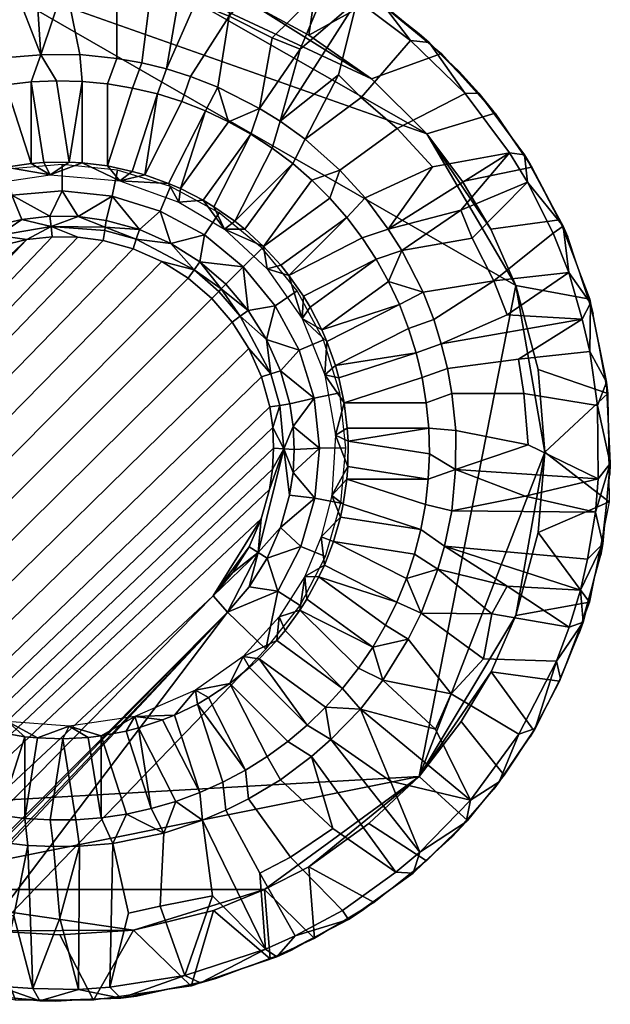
# Model space of a CAD drawing. Header units: millimetres. Extents: x -292 to 292, y -265 to 337.
# Tile 313 of 315: x 239 to 266, y 215 to 260. Entities that reach past the tile are written whole.
import ezdxf

# ---------------------------------------------------------------- set-up
doc = ezdxf.new("R2010")
doc.units = ezdxf.units.MM
doc.header["$MEASUREMENT"] = 0
doc.layers.add('nozky', color=7, linetype='Continuous', true_color=0x282828)
doc.layers.add('podnoz', color=7, linetype='Continuous', true_color=0x000000)

msp = doc.modelspace()

# ---------------------------------------------------------------- meshes
at = {"layer": 'nozky'}
mesh = msp.add_polyface(dxfattribs=at)
corners = [(256.884, 225.609, -52.1), (262.6, 240.337, -52.099), (261.284, 232.919, -52.097), (262.301, 236.688, -52.075), (261.282, 247.91, -52.1), (260.156, 230.362, -52.094), (258.798, 228.101, -52.099), (258.851, 252.639, -52.1), (260.152, 250.478, -52.093), (257.241, 254.796, -52.1), (236.631, 262.088, -52.1), (262.301, 244.097, -52.083), (231.248, 220.475, -52.1), (226.019, 223.853, -52.1), (251.869, 221.501, -52.091), (249.868, 220.475, -52.1), (243.904, 218.62, -52.098), (247.538, 219.513, -52.087), (254.596, 223.465, -52.099), (233.698, 219.453, -52.079), (237.343, 218.592, -52.093), (240.558, 218.416, -52.1), (229.254, 221.492, -52.088), (244.491, 262.087, -52.1), (254.727, 257.296, -52.1), (251.869, 259.286, -52.1), (249.537, 260.54, -52.095), (246.945, 261.469, -52.1), (240.527, 262.495, -52.083), (231.595, 260.538, -52.097), (234.06, 261.453, -52.093), (226.42, 257.321, -52.1), (229.248, 259.286, -52.1), (219.171, 245.809, -52.099), (218.601, 238.722, -52.093), (218.545, 241.438, -52.099), (219.191, 234.968, -52.1), (223.135, 226.908, -52.082), (220.436, 231.453, -52.097), (221.688, 229.106, -52.1), (220.439, 249.384, -52.098), (221.688, 251.727, -52.1), (222.814, 253.439, -52.098), (224.186, 255.123, -52.1), (226.019, 223.853, -52.1), (226.145, 219.948, -50.099), (223.685, 221.953, -50.099), (230.991, 217.319, -50.1), (231.248, 220.475, -52.1), (233.698, 219.453, -52.079), (234.06, 216.246, -50.097), (237.343, 218.592, -52.093), (242.087, 215.445, -50.098), (238.551, 215.443, -50.095), (240.558, 218.416, -52.1), (249.868, 220.475, -52.1), (251.869, 221.501, -52.091), (252.133, 218.247, -50.099), (254.85, 219.872, -50.1), (254.596, 223.465, -52.099), (250.125, 217.319, -50.1), (246.523, 216.076, -50.094), (247.538, 219.513, -52.087), (260.755, 225.665, -50.099), (259.089, 223.604, -50.099), (256.884, 225.609, -52.1), (262.096, 227.701, -50.099), (258.798, 228.101, -52.099), (260.156, 230.362, -52.094), (263.269, 229.942, -50.099), (264.631, 233.517, -50.098), (261.284, 232.919, -52.097), (265.516, 238.09, -50.094), (262.301, 236.688, -52.075), (262.6, 240.337, -52.099), (265.468, 243.009, -50.096), (264.637, 247.297, -50.098), (262.301, 244.097, -52.083), (260.152, 250.478, -52.093), (263.269, 250.891, -50.099), (261.282, 247.91, -52.1), (257.241, 254.796, -52.1), (260.346, 255.741, -50.098), (258.851, 252.639, -52.1), (257.224, 221.768, -50.099), (257.907, 258.453, -50.098), (254.879, 260.946, -50.099), (254.727, 257.296, -52.1), (252.343, 262.464, -50.1), (251.869, 259.286, -52.1), (249.296, 263.877, -50.097), (249.537, 260.54, -52.095), (246.633, 264.667, -50.1), (246.945, 261.469, -52.1), (244.491, 262.087, -52.1), (234.06, 261.453, -52.093), (232.297, 264.023, -50.099), (234.484, 264.667, -50.1), (231.595, 260.538, -52.097), (225.984, 260.767, -50.099), (229.048, 262.649, -50.097), (229.248, 259.286, -52.1), (221.336, 256.418, -50.099), (224.186, 255.123, -52.1), (222.814, 253.439, -52.098), (219.865, 254.463, -50.099), (221.688, 251.727, -52.1), (215.794, 243.921, -50.099), (219.171, 245.809, -52.099), (218.545, 241.438, -52.099), (217.02, 248.839, -50.1), (218.33, 251.933, -50.097), (220.439, 249.384, -52.098), (215.841, 236.59, -50.099), (215.526, 239.863, -50.098), (218.601, 238.722, -52.093), (216.754, 232.659, -50.098), (219.191, 234.968, -52.1), (220.436, 231.453, -52.097), (223.135, 226.908, -52.082), (219.825, 226.397, -50.098), (221.688, 229.106, -52.1), (218.263, 229.049, -50.098), (226.019, 223.853, -52.1), (221.866, 223.8, -50.099), (223.082, 258.319, -50.098), (226.42, 257.321, -52.1), (228.983, 218.247, -50.099), (243.904, 218.62, -52.098), (262.015, 253.287, -50.098), (240.527, 262.495, -52.083), (236.631, 262.088, -52.1), (238.287, 265.376, -50.094), (216.297, 246.528, -50.099), (223.685, 221.953, -50.099), (229.254, 221.492, -52.088), (243.199, 265.321, -50.096)]
mesh.append_faces([[corners[k] for k in face] for face in [(0, 1, 2, 2), (1, 3, 2, 2), (1, 0, 4, 4), (2, 5, 0, 0), (5, 6, 0, 0), (7, 8, 9, 9), (4, 9, 8, 8), (0, 13, 10, 4), (4, 11, 1, 1), (12, 13, 0, 0), (9, 4, 10, 10), (14, 15, 0, 0), (16, 15, 17, 17), (12, 15, 16, 16), (14, 0, 18, 18), (19, 12, 20, 20), (16, 21, 20, 20), (20, 12, 16, 16), (0, 15, 12, 12), (12, 22, 13, 13), (23, 24, 9, 9), (25, 24, 26, 26), (26, 24, 23, 23), (26, 23, 27, 27), (9, 10, 23, 23), (23, 10, 28, 28), (29, 30, 10, 10), (10, 31, 29, 29), (31, 32, 29, 29), (10, 33, 31, 31), (34, 35, 36, 36), (13, 36, 10, 10), (13, 37, 38, 38), (38, 37, 39, 39), (38, 36, 13, 13), (40, 41, 42, 42), (43, 40, 42, 42), (33, 40, 31, 31), (35, 33, 10, 10), (10, 36, 35, 35), (43, 31, 40, 40), (44, 135, 45, 46), (49, 50, 47, 48), (50, 49, 51, 51), (53, 51, 54, 52), (55, 56, 57, 57), (59, 84, 58, 56), (58, 57, 56, 56), (60, 61, 62, 62), (65, 67, 63, 64), (67, 68, 66, 63), (68, 69, 66, 66), (69, 68, 71, 70), (72, 73, 74, 74), (70, 71, 73, 73), (75, 72, 74, 74), (77, 80, 76, 75), (79, 76, 80, 78), (82, 129, 83, 81), (65, 64, 84, 59), (81, 87, 85, 82), (87, 89, 86, 85), (88, 86, 89, 89), (88, 89, 91, 90), (92, 93, 94, 94), (95, 96, 97, 97), (98, 100, 96, 95), (101, 126, 99, 100), (104, 105, 102, 103), (105, 104, 106, 106), (107, 108, 109, 109), (110, 111, 112, 112), (113, 114, 115, 115), (118, 122, 116, 117), (113, 115, 117, 116), (119, 120, 121, 121), (121, 120, 122, 118), (123, 134, 124, 119), (125, 99, 126, 103), (48, 47, 127, 127), (128, 62, 61, 61), (129, 79, 78, 83), (90, 91, 93, 92), (131, 97, 132, 130), (98, 101, 100, 100), (107, 133, 108, 108), (45, 135, 127, 127), (50, 51, 53, 53), (52, 54, 128, 128), (128, 61, 52, 52), (55, 57, 60, 60), (60, 62, 55, 55), (70, 73, 72, 72), (75, 74, 77, 77), (92, 94, 136, 136), (130, 136, 94, 94), (136, 130, 132, 132), (111, 105, 106, 112), (110, 112, 108, 133), (107, 109, 114, 114), (119, 124, 120, 120), (114, 109, 115, 115), (125, 103, 102, 102), (48, 127, 135, 135), (97, 131, 95, 95)]])
at = {"layer": 'podnoz'}
mesh = msp.add_polyface(dxfattribs=at)
corners = [(236.322, 265.088, -46.604), (239.97, 265.431, -46.6), (239.462, 265.415, -50.1), (235.804, 264.995, -50.1), (232.758, 264.191, -46.6), (232.259, 264.022, -50.1), (229.386, 262.818, -46.602), (228.882, 262.561, -50.1), (239.97, 265.431, -46.6), (236.322, 265.088, -46.604), (237.749, 264.76, -46.1), (232.758, 264.191, -46.6), (234.217, 264.081, -46.1), (229.386, 262.818, -46.602), (231.009, 262.986, -46.099), (235.613, 264.394, -46.099), (236.218, 257.891, -46.1), (237.812, 258.235, -46.102), (237.749, 264.76, -46.1), (234.217, 264.081, -46.1), (232.526, 263.568, -46.1), (234.39, 260.751, -46.1), (231.009, 262.986, -46.099), (231.094, 259.67, -46.1), (233.142, 260.047, -46.1), (228.363, 261.671, -46.1), (238.475, 261.564, -46.1), (239.273, 264.884, -46.099), (229.494, 258.208, -46.1), (227.105, 260.895, -46.099), (240.811, 261.697, -46.1), (239.693, 258.396, -46.1), (235.161, 257.588, -46.1), (233.163, 256.838, -46.1), (227.9, 257.484, -46.1), (230.124, 255.098, -46.1), (231.978, 256.24, -46.1), (237.812, 258.235, -46.102), (238.103, 257.03, -45.121), (239.255, 257.16, -45.121), (239.693, 258.396, -46.1), (236.963, 256.821, -45.121), (236.218, 257.891, -46.1), (235.84, 256.534, -45.121), (235.161, 257.588, -46.1), (232.626, 255.219, -45.121), (233.666, 255.731, -45.121), (233.163, 256.838, -46.1), (231.978, 256.24, -46.1), (234.739, 256.17, -45.121), (239.834, 253.499, -27.589), (240.988, 253.516, -27.587), (240.413, 257.21, -45.121), (239.255, 257.16, -45.121), (239.256, 253.454, -27.589), (239.273, 264.884, -46.099), (232.526, 263.568, -46.1), (235.613, 264.394, -46.099), (228.363, 261.671, -46.1), (228.808, 254.084, -46.102), (240.413, 257.21, -45.121), (231.623, 254.636, -45.121)]
mesh.append_faces([[corners[k] for k in face] for face in [(0, 1, 2, 3), (4, 0, 3, 5), (6, 4, 5, 7), (8, 9, 10, 10), (9, 11, 12, 12), (11, 13, 14, 14), (15, 16, 17, 18), (19, 16, 15, 15), (19, 20, 21, 21), (22, 23, 24, 20), (22, 25, 23, 23), (26, 27, 18, 18), (28, 23, 25, 29), (30, 27, 31, 31), (27, 26, 31, 31), (24, 32, 21, 21), (24, 23, 33, 33), (34, 35, 28, 28), (36, 33, 23, 28), (33, 32, 24, 24), (37, 38, 39, 40), (41, 38, 37, 42), (43, 41, 42, 44), (45, 46, 47, 48), (44, 47, 49, 49), (50, 51, 52, 53), (54, 50, 53, 53), (8, 10, 55, 55), (11, 56, 12, 12), (9, 12, 57, 57), (9, 57, 10, 10), (13, 58, 14, 14), (11, 14, 56, 56), (18, 17, 26, 26), (19, 21, 16, 16), (20, 24, 21, 21), (26, 17, 31, 31), (21, 32, 16, 16), (28, 35, 36, 36), (34, 59, 35, 35), (40, 39, 60, 60), (47, 46, 49, 49), (48, 61, 45, 45), (44, 49, 43, 43)]])
mesh = msp.add_polyface(dxfattribs=at)
corners = [(252.279, 262.528, -50.1), (249.557, 263.749, -50.1), (249.89, 263.618, -46.601), (252.611, 262.348, -46.597), (247.258, 264.524, -46.597), (246.764, 264.657, -50.1), (243.661, 265.256, -46.603), (243.141, 265.318, -50.1), (239.97, 265.431, -46.6), (239.462, 265.415, -50.1), (249.89, 263.618, -46.601), (247.258, 264.524, -46.597), (248.65, 263.541, -46.1), (243.661, 265.256, -46.603), (245.051, 264.506, -46.1), (239.97, 265.431, -46.6), (242.605, 264.853, -46.099), (252.611, 262.348, -46.597), (250.431, 262.829, -46.098), (250.431, 262.829, -46.098), (248.26, 260.144, -46.1), (250.208, 259.158, -46.1), (252.753, 261.675, -46.1), (248.65, 263.541, -46.1), (243.146, 261.5, -46.1), (244.704, 261.258, -46.1), (245.051, 264.506, -46.1), (242.605, 264.853, -46.099), (246.52, 264.158, -46.099), (240.811, 261.697, -46.1), (239.273, 264.884, -46.099), (246.727, 260.751, -46.1), (249.641, 255.956, -46.1), (251.483, 258.643, -46.1), (247.748, 256.928, -46.1), (245.403, 257.752, -46.1), (244.282, 258.027, -46.1), (246.503, 257.406, -46.1), (241.465, 258.41, -46.101), (243.146, 258.229, -46.1), (249.641, 255.956, -46.1), (247.748, 256.928, -46.1), (248.234, 255.353, -45.121), (246.105, 256.268, -45.121), (247.185, 255.847, -45.121), (246.503, 257.406, -46.1), (245.403, 257.752, -46.1), (244.998, 256.613, -45.121), (243.146, 258.229, -46.1), (242.726, 257.07, -45.121), (243.87, 256.88, -45.121), (244.282, 258.027, -46.1), (241.465, 258.41, -46.101), (241.572, 257.18, -45.121), (240.413, 257.21, -45.121), (239.693, 258.396, -46.1), (241.575, 253.483, -27.59), (242.729, 253.343, -27.59), (242.726, 257.07, -45.121), (241.572, 257.18, -45.121), (240.413, 257.21, -45.121), (240.988, 253.516, -27.587), (252.753, 261.675, -46.1), (246.52, 264.158, -46.099), (239.273, 264.884, -46.099), (250.574, 255.374, -46.1), (253.217, 257.484, -46.1), (251.71, 254.56, -46.1), (239.693, 258.396, -46.1), (249.246, 254.788, -45.121)]
mesh.append_faces([[corners[k] for k in face] for face in [(0, 1, 2, 3), (4, 2, 1, 5), (6, 4, 5, 7), (8, 6, 7, 9), (10, 11, 12, 12), (11, 13, 14, 14), (13, 15, 16, 16), (17, 10, 18, 18), (19, 20, 21, 22), (19, 23, 20, 20), (24, 25, 26, 27), (25, 28, 26, 26), (29, 24, 27, 30), (23, 28, 31, 31), (32, 33, 21, 21), (34, 32, 21, 20), (35, 31, 28, 28), (36, 35, 28, 25), (31, 35, 37, 20), (38, 39, 24, 29), (39, 36, 25, 24), (40, 41, 42, 42), (43, 44, 41, 45), (46, 47, 43, 45), (48, 49, 50, 51), (52, 53, 49, 48), (51, 50, 47, 46), (54, 53, 52, 55), (56, 57, 58, 59), (59, 60, 61, 61), (17, 18, 62, 62), (11, 63, 12, 12), (10, 12, 18, 18), (11, 14, 63, 63), (13, 16, 14, 14), (15, 64, 16, 16), (22, 21, 33, 33), (23, 31, 20, 20), (33, 32, 65, 65), (66, 65, 67, 67), (20, 37, 34, 34), (29, 68, 38, 38), (40, 42, 69, 69), (41, 44, 42, 42)]])
mesh = msp.add_polyface(dxfattribs=at)
corners = [(263.638, 250.115, -50.1), (263.424, 250.604, -46.601), (264.666, 247.116, -46.597), (264.799, 246.622, -50.1), (260.275, 255.799, -50.1), (259.598, 256.653, -46.595), (261.673, 253.842, -46.599), (261.954, 253.391, -50.1), (258.7, 257.638, -50.1), (257.348, 258.951, -46.594), (256.893, 259.352, -50.1), (255.247, 260.666, -46.602), (254.928, 260.89, -50.1), (252.611, 262.348, -46.597), (252.279, 262.528, -50.1), (263.424, 250.604, -46.601), (261.673, 253.842, -46.599), (261.817, 252.611, -46.1), (258.983, 256.636, -46.1), (260.987, 253.939, -46.099), (259.598, 256.653, -46.595), (264.666, 247.116, -46.597), (263.683, 248.508, -46.1), (257.348, 258.951, -46.594), (255.247, 260.666, -46.602), (256.491, 259.037, -46.099), (252.611, 262.348, -46.597), (254.066, 260.86, -46.099), (263.683, 248.508, -46.1), (262.976, 250.293, -46.099), (260.286, 248.118, -46.1), (259.299, 250.066, -46.1), (261.817, 252.611, -46.1), (260.987, 253.939, -46.099), (258.785, 251.341, -46.1), (258.983, 256.636, -46.1), (255.886, 255.045, -46.1), (257.488, 253.297, -46.1), (255.485, 250.476, -46.1), (256.098, 249.499, -46.1), (257.07, 247.606, -46.1), (253.286, 253.144, -46.1), (254.443, 251.898, -46.101), (256.491, 259.037, -46.099), (254.254, 256.46, -46.1), (253.217, 257.484, -46.1), (254.066, 260.86, -46.099), (251.483, 258.643, -46.1), (252.753, 261.675, -46.1), (251.71, 254.56, -46.1), (250.574, 255.374, -46.1), (255.485, 250.476, -46.1), (254.297, 250.075, -45.121), (254.93, 249.104, -45.121), (256.098, 249.499, -46.1), (254.443, 251.898, -46.101), (253.597, 251, -45.121), (252.836, 251.874, -45.121), (253.286, 253.144, -46.1), (252.016, 252.694, -45.121), (254.297, 250.075, -45.121), (250.975, 248.37, -27.586), (251.631, 247.423, -27.589), (254.93, 249.104, -45.121), (262.976, 250.293, -46.099), (252.753, 261.675, -46.1), (255.495, 248.092, -45.121)]
mesh.append_faces([[corners[k] for k in face] for face in [(0, 1, 2, 3), (4, 5, 6, 7), (7, 6, 1, 0), (4, 8, 5, 5), (9, 5, 8, 10), (11, 9, 10, 12), (13, 11, 12, 14), (15, 16, 17, 17), (18, 19, 16, 20), (21, 15, 22, 22), (23, 24, 25, 25), (24, 26, 27, 27), (20, 23, 18, 18), (28, 29, 30, 30), (31, 30, 29, 32), (33, 34, 32, 32), (35, 36, 37, 33), (34, 33, 38, 38), (39, 31, 34, 34), (31, 39, 40, 30), (36, 41, 42, 37), (42, 38, 37, 37), (43, 44, 36, 35), (45, 44, 43, 46), (47, 46, 48, 48), (49, 44, 45, 45), (47, 50, 46, 46), (44, 49, 41, 36), (51, 52, 53, 54), (52, 51, 55, 56), (57, 56, 55, 58), (57, 58, 59, 59), (60, 61, 62, 63), (15, 17, 64, 64), (16, 19, 17, 17), (15, 64, 22, 22), (23, 25, 18, 18), (24, 27, 25, 25), (26, 65, 27, 27), (32, 34, 31, 31), (34, 38, 39, 39), (38, 33, 37, 37), (46, 50, 45, 45), (54, 53, 66, 66)]])
mesh = msp.add_polyface(dxfattribs=at)
corners = [(239.834, 253.499, -27.589), (239.256, 253.454, -27.589), (240.122, 252.935, -27.1), (240.988, 253.516, -27.587), (238.115, 253.292, -27.584), (237.537, 253.169, -27.584), (237.145, 252.496, -27.102), (235.344, 252.437, -27.589), (234.817, 252.195, -27.589), (234.388, 251.315, -27.1), (236.42, 252.853, -27.587), (233.301, 251.331, -27.587), (232.373, 250.648, -27.589), (232.226, 249.785, -27.1), (233.802, 251.647, -27.587), (241.575, 253.483, -27.59), (231.928, 250.276, -27.589), (231.091, 249.481, -27.587), (230.699, 249.047, -27.589), (229.975, 248.148, -27.587), (229.333, 247.181, -27.586), (230.589, 247.98, -27.1), (229.045, 246.673, -27.589), (228.536, 245.637, -27.587), (229.417, 246.141, -27.101), (228.808, 254.084, -46.102), (229.751, 253.271, -45.121), (230.664, 253.986, -45.121), (230.124, 255.098, -46.1), (231.978, 256.24, -46.1), (231.623, 254.636, -45.121), (238.115, 253.292, -27.584), (239.256, 253.454, -27.589), (238.103, 257.03, -45.121), (236.963, 256.821, -45.121), (235.84, 256.534, -45.121), (236.42, 252.853, -27.587), (237.537, 253.169, -27.584), (239.255, 257.16, -45.121), (234.739, 256.17, -45.121), (235.344, 252.437, -27.589), (233.666, 255.731, -45.121), (233.802, 251.647, -27.587), (234.817, 252.195, -27.589), (232.626, 255.219, -45.121), (231.623, 254.636, -45.121), (230.664, 253.986, -45.121), (229.751, 253.271, -45.121), (232.373, 250.648, -27.589), (233.301, 251.331, -27.587), (228.89, 252.495, -45.121), (228.084, 251.661, -45.121), (231.091, 249.481, -27.587), (227.338, 250.773, -45.121), (229.975, 248.148, -27.587), (230.699, 249.047, -27.589), (231.928, 250.276, -27.589), (228.89, 252.495, -45.121)]
mesh.append_faces([[corners[k] for k in face] for face in [(0, 1, 2, 2), (3, 0, 2, 2), (4, 5, 6, 6), (1, 4, 2, 2), (7, 8, 9, 9), (10, 7, 6, 6), (11, 12, 13, 13), (14, 11, 9, 9), (8, 14, 9, 9), (6, 5, 10, 10), (15, 3, 2, 2), (16, 17, 13, 13), (13, 17, 18, 18), (19, 20, 21, 21), (18, 19, 21, 21), (22, 23, 24, 24), (20, 22, 24, 24), (12, 16, 13, 13), (25, 26, 27, 28), (29, 28, 30, 30), (31, 32, 33, 34), (35, 36, 37, 34), (38, 33, 32, 32), (35, 39, 36, 36), (40, 36, 39, 41), (42, 43, 44, 45), (46, 47, 48, 48), (46, 48, 49, 45), (41, 44, 43, 43), (50, 51, 52, 52), (53, 54, 55, 51), (50, 52, 56, 47), (37, 31, 34, 34), (41, 43, 40, 40), (45, 49, 42, 42), (51, 55, 52, 52), (56, 48, 47, 47), (4, 6, 2, 2), (7, 9, 6, 6), (11, 13, 9, 9), (20, 24, 21, 21), (18, 21, 13, 13), (28, 27, 30, 30), (25, 57, 26, 26)]])
mesh = msp.add_polyface(dxfattribs=at)
corners = [(251.573, 246.415, -27.1), (251.93, 246.926, -27.589), (251.631, 247.423, -27.589), (250.975, 248.37, -27.586), (252.462, 245.902, -27.587), (252.691, 245.364, -27.589), (250.605, 248.832, -27.586), (249.983, 248.665, -27.101), (248.041, 250.475, -27.1), (249.821, 249.689, -27.585), (248.968, 250.464, -27.589), (248.512, 250.833, -27.586), (247.565, 251.489, -27.589), (247.068, 251.788, -27.589), (246.044, 252.32, -27.587), (245.966, 251.698, -27.1), (245.506, 252.549, -27.589), (244.42, 252.942, -27.59), (243.297, 252.672, -27.101), (243.856, 253.098, -27.589), (242.729, 253.343, -27.59), (241.575, 253.483, -27.59), (251.71, 254.56, -46.1), (251.142, 253.456, -45.121), (252.016, 252.694, -45.121), (253.286, 253.144, -46.1), (249.246, 254.788, -45.121), (250.217, 254.155, -45.121), (250.574, 255.374, -46.1), (249.641, 255.956, -46.1), (254.297, 250.075, -45.121), (253.597, 251, -45.121), (250.975, 248.37, -27.586), (252.836, 251.874, -45.121), (249.821, 249.689, -27.585), (250.605, 248.832, -27.586), (248.968, 250.464, -27.589), (252.016, 252.694, -45.121), (251.142, 253.456, -45.121), (250.217, 254.155, -45.121), (248.512, 250.833, -27.586), (248.234, 255.353, -45.121), (246.044, 252.32, -27.587), (247.068, 251.788, -27.589), (249.246, 254.788, -45.121), (246.105, 256.268, -45.121), (244.42, 252.942, -27.59), (245.506, 252.549, -27.589), (247.185, 255.847, -45.121), (247.565, 251.489, -27.589), (243.87, 256.88, -45.121), (242.729, 253.343, -27.59), (243.856, 253.098, -27.589), (244.998, 256.613, -45.121), (242.726, 257.07, -45.121), (241.572, 257.18, -45.121), (240.988, 253.516, -27.587), (241.575, 253.483, -27.59), (252.604, 243.851, -27.1), (240.122, 252.935, -27.1)]
mesh.append_faces([[corners[k] for k in face] for face in [(0, 1, 2, 2), (0, 2, 3, 3), (4, 1, 0, 0), (5, 4, 0, 0), (3, 6, 7, 7), (7, 0, 3, 3), (8, 7, 9, 9), (10, 11, 8, 8), (9, 10, 8, 8), (8, 11, 12, 12), (13, 14, 15, 15), (8, 12, 13, 13), (14, 16, 15, 15), (16, 17, 18, 18), (19, 20, 18, 18), (18, 20, 21, 21), (17, 19, 18, 18), (22, 23, 24, 25), (26, 27, 28, 29), (27, 23, 22, 28), (30, 31, 32, 32), (33, 34, 35, 31), (35, 32, 31, 31), (36, 34, 37, 38), (38, 39, 40, 40), (41, 42, 43, 44), (45, 46, 47, 48), (41, 48, 42, 42), (49, 40, 39, 44), (50, 51, 52, 53), (50, 54, 51, 51), (45, 53, 46, 46), (43, 49, 44, 44), (36, 38, 40, 40), (42, 48, 47, 47), (52, 46, 53, 53), (33, 37, 34, 34), (55, 56, 57, 57), (5, 0, 58, 58), (7, 6, 9, 9), (13, 15, 8, 8), (16, 18, 15, 15), (21, 59, 18, 18)]])
mesh = msp.add_polyface(dxfattribs=at)
corners = [(250.234, 241.46, -2.773), (41.723, 41.581, 22.711), (250.278, 240.516, -2.718), (250.23, 239.573, -2.658), (250.097, 242.395, -2.822), (249.72, 243.759, -2.882), (250.089, 238.64, -2.592), (183.505, 197.875, 4.095), (239.058, 249.998, -2.612), (237.925, 249.732, -2.526), (233.956, 247.389, -2.135), (236.833, 249.332, -2.434), (235.797, 248.803, -2.337), (234.833, 248.153, -2.237), (144.565, 122.437, -25.048), (235.867, 216.823, -27.1), (248.184, 233.063, -3.032), (238.388, 252.012, -15.066), (240.665, 252.212, -15.066), (240.676, 253.416, -27.1), (238.167, 253.195, -27.1), (236.193, 251.375, -15.066), (235.748, 252.493, -27.1), (234.161, 250.328, -15.066), (233.509, 251.339, -27.1), (231.534, 249.774, -27.1), (232.37, 248.908, -15.066), (235.238, 249.6, -3.234), (234.174, 248.883, -3.134), (237.586, 250.624, -3.423), (240.113, 251.055, -3.587), (238.836, 250.916, -3.509), (236.381, 250.183, -3.331), (233.205, 248.042, -3.032), (169.772, 190.074, -26.074), (233.205, 248.042, -3.032), (232.37, 248.908, -15.066), (231.534, 249.774, -27.1), (216.965, 235.725, -27.1), (148.503, 132.913, 10.329), (248.184, 233.063, -3.032), (247.531, 233.814, -2.135), (238.836, 250.916, -3.509), (240.165, 250.59, -3.139), (240.113, 251.055, -3.587), (236.381, 250.183, -3.331), (237.755, 250.178, -2.974), (237.586, 250.624, -3.423), (234.174, 248.883, -3.134), (235.518, 249.201, -2.786), (235.238, 249.6, -3.234), (233.205, 248.042, -3.032), (240.216, 250.124, -2.691), (239.058, 249.998, -2.612), (237.925, 249.732, -2.526), (236.833, 249.332, -2.434), (235.797, 248.803, -2.337), (233.956, 247.389, -2.135), (234.833, 248.153, -2.237), (233.205, 248.042, -3.032), (183.505, 197.875, 4.095), (233.956, 247.389, -2.135)]
mesh.append_faces([[corners[k] for k in face] for face in [(0, 1, 2, 2), (2, 1, 3, 3), (4, 1, 0, 0), (5, 1, 4, 4), (1, 6, 3, 3), (7, 8, 9, 9), (10, 11, 12, 12), (12, 13, 10, 10), (7, 11, 10, 10), (9, 11, 7, 7), (14, 15, 16, 16), (17, 18, 19, 20), (21, 17, 20, 22), (23, 21, 22, 24), (25, 26, 23, 24), (27, 21, 23, 23), (28, 23, 26, 26), (29, 17, 21, 21), (30, 18, 17, 17), (17, 29, 31, 31), (21, 32, 29, 29), (23, 28, 27, 27), (26, 33, 28, 28), (27, 32, 21, 21), (31, 30, 17, 17), (34, 35, 36, 36), (36, 37, 38, 38), (38, 34, 36, 36), (39, 40, 41, 41), (42, 43, 44, 44), (45, 46, 47, 47), (48, 49, 50, 50), (50, 49, 45, 45), (47, 46, 42, 42), (51, 49, 48, 48), (52, 43, 53, 53), (46, 54, 53, 53), (55, 54, 46, 46), (45, 49, 46, 46), (46, 53, 43, 43), (46, 49, 56, 55), (49, 57, 58, 58), (58, 56, 49, 49), (57, 49, 51, 51), (46, 43, 42, 42), (59, 60, 61, 61)]])
mesh = msp.add_polyface(dxfattribs=at)
corners = [(250.352, 246.992, -15.066), (251.436, 244.98, -15.066), (252.546, 245.446, -27.1), (251.351, 247.663, -27.1), (248.9, 248.758, -15.066), (249.751, 249.609, -27.1), (247.134, 250.21, -15.066), (247.805, 251.209, -27.1), (245.122, 251.294, -15.066), (245.588, 252.404, -27.1), (242.938, 251.97, -15.066), (243.181, 253.149, -27.1), (240.665, 252.212, -15.066), (240.676, 253.416, -27.1), (248.109, 247.966, -3.859), (249.127, 246.783, -3.85), (249.96, 245.463, -3.823), (250.593, 244.035, -3.779), (246.925, 248.984, -3.85), (244.176, 250.452, -3.779), (241.398, 251.04, -3.658), (245.604, 249.818, -3.823), (242.672, 250.869, -3.719), (240.113, 251.055, -3.587), (249.96, 245.463, -3.823), (249.127, 246.783, -3.85), (248.759, 246.517, -3.401), (248.109, 247.966, -3.859), (247.897, 247.754, -3.562), (246.925, 248.984, -3.85), (247.468, 247.325, -2.962), (248.39, 246.252, -2.953), (247.788, 247.645, -3.41), (250.156, 243.897, -3.331), (249.146, 245.054, -2.926), (246.66, 248.616, -3.401), (245.604, 249.818, -3.823), (242.627, 250.567, -3.422), (244.176, 250.452, -3.779), (242.672, 250.869, -3.719), (244.038, 250.015, -3.331), (243.9, 249.579, -2.882), (245.195, 249.004, -2.926), (242.604, 250.413, -3.27), (240.165, 250.59, -3.139), (242.536, 249.956, -2.822), (241.398, 251.04, -3.658), (246.394, 248.248, -2.953), (240.113, 251.055, -3.587), (241.381, 250.111, -2.761), (240.216, 250.124, -2.691)]
mesh.append_faces([[corners[k] for k in face] for face in [(0, 1, 2, 3), (4, 0, 3, 5), (6, 4, 5, 7), (8, 6, 7, 9), (10, 8, 9, 11), (12, 10, 11, 13), (14, 15, 4, 4), (0, 4, 15, 15), (16, 1, 0, 0), (16, 0, 15, 15), (1, 16, 17, 17), (18, 4, 6, 6), (19, 8, 10, 10), (20, 10, 12, 12), (21, 6, 8, 8), (6, 21, 18, 18), (8, 19, 21, 21), (10, 20, 22, 22), (12, 23, 20, 20), (22, 19, 10, 10), (14, 4, 18, 18), (24, 25, 26, 26), (25, 27, 28, 28), (29, 28, 27, 27), (25, 28, 26, 26), (30, 31, 26, 32), (28, 32, 26, 26), (26, 33, 24, 24), (33, 26, 31, 34), (32, 28, 35, 35), (35, 29, 36, 36), (37, 38, 39, 39), (40, 36, 38, 38), (35, 40, 41, 42), (40, 35, 36, 36), (40, 37, 43, 43), (43, 37, 44, 44), (40, 38, 37, 37), (40, 43, 45, 41), (46, 37, 39, 39), (32, 35, 47, 30), (44, 37, 46, 46), (46, 48, 44, 44), (35, 42, 47, 47), (43, 44, 49, 45), (44, 50, 49, 49), (29, 35, 28, 28)]])
mesh = msp.add_polyface(dxfattribs=at)
corners = [(41.723, 41.581, 22.711), (249.146, 245.054, -2.926), (248.39, 246.252, -2.953), (249.72, 243.759, -2.882), (247.468, 247.325, -2.962), (148.503, 132.913, 10.329), (247.531, 233.814, -2.135), (49.484, 31.991, 22.711), (45.856, 36.99, 22.711), (249.718, 237.307, -2.487), (250.089, 238.64, -2.592), (246.394, 248.248, -2.953), (243.9, 249.579, -2.882), (245.195, 249.004, -2.926), (242.536, 249.956, -2.822), (241.381, 250.111, -2.761), (240.216, 250.124, -2.691), (239.058, 249.998, -2.612), (183.505, 197.875, 4.095), (133.055, 148.361, 10.329), (37.132, 45.714, 22.711), (82.6, 98.849, 16.542), (32.133, 49.342, 22.711), (248.184, 233.063, -3.032), (50.037, 31.162, 21.826), (53.263, 28.05, -22.997), (144.565, 122.437, -25.048), (28.192, 53.121, -22.997), (25.277, 50.56, -22.936), (26.722, 48.752, 0.213), (22.137, 48.296, -22.877), (31.304, 49.895, 21.826), (29.753, 48.443, 22.008), (31.395, 49.984, 21.815), (28.192, 53.121, -22.997), (31.304, 49.895, 21.826), (233.205, 248.042, -3.032), (122.579, 144.423, -25.048), (75.386, 98.772, -24.023), (169.772, 190.074, -26.074), (50.037, 31.162, 21.826), (148.503, 132.913, 10.329), (49.484, 31.991, 22.711), (248.184, 233.063, -3.032), (31.33, 49.872, 21.858), (31.304, 49.895, 21.826), (29.753, 48.443, 22.008), (32.133, 49.342, 22.711), (32.016, 49.275, 22.69), (30.455, 47.767, 22.905), (32.042, 49.252, 22.722), (32.133, 49.342, 22.711), (31.395, 49.984, 21.815), (31.304, 49.895, 21.826), (82.6, 98.849, 16.542), (32.133, 49.342, 22.711), (133.055, 148.361, 10.329), (183.505, 197.875, 4.095), (233.205, 248.042, -3.032)]
mesh.append_faces([[corners[k] for k in face] for face in [(0, 1, 2, 2), (1, 0, 3, 3), (4, 0, 2, 2), (0, 5, 6, 6), (7, 5, 8, 8), (8, 5, 0, 0), (0, 9, 10, 10), (0, 6, 9, 9), (0, 4, 11, 11), (12, 0, 13, 13), (0, 12, 14, 14), (14, 15, 0, 0), (0, 16, 17, 17), (0, 17, 18, 18), (15, 16, 0, 0), (18, 19, 0, 0), (20, 21, 22, 22), (21, 20, 0, 0), (19, 21, 0, 0), (13, 0, 11, 11), (23, 24, 25, 25), (26, 23, 25, 25), (27, 28, 29, 29), (29, 28, 30, 30), (31, 27, 29, 29), (31, 29, 32, 32), (33, 34, 35, 35), (36, 37, 33, 33), (34, 33, 38, 38), (37, 36, 39, 39), (38, 33, 37, 37), (40, 41, 42, 42), (43, 41, 40, 40), (44, 45, 46, 46), (47, 44, 48, 48), (44, 49, 48, 48), (46, 49, 44, 44), (47, 45, 44, 44), (48, 50, 47, 47), (49, 50, 48, 48), (51, 52, 53, 53), (54, 51, 55, 55), (53, 55, 51, 51), (51, 54, 52, 52), (54, 56, 52, 52), (52, 56, 57, 58)]])
mesh = msp.add_polyface(dxfattribs=at)
corners = [(253.641, 239.692, -27.589), (253.658, 240.846, -27.587), (253.081, 241.115, -27.101), (253.625, 241.433, -27.59), (253.485, 242.587, -27.59), (253.239, 243.714, -27.589), (253.084, 244.278, -27.59), (252.604, 243.851, -27.1), (252.691, 245.364, -27.589), (265.46, 242.999, -50.1), (265.398, 243.519, -46.603), (265.573, 239.828, -46.6), (265.557, 239.32, -50.1), (264.799, 246.622, -50.1), (264.666, 247.116, -46.597), (265.573, 239.828, -46.6), (265.398, 243.519, -46.603), (264.995, 242.463, -46.099), (264.666, 247.116, -46.597), (264.648, 244.909, -46.1), (264.995, 242.463, -46.099), (261.642, 243.004, -46.1), (261.839, 240.669, -46.1), (265.026, 239.131, -46.099), (264.648, 244.909, -46.1), (261.4, 244.562, -46.1), (264.3, 246.378, -46.099), (263.683, 248.508, -46.1), (260.893, 246.585, -46.1), (258.371, 243.004, -46.1), (258.552, 241.323, -46.101), (258.169, 244.14, -46.1), (257.894, 245.261, -46.1), (257.548, 246.361, -46.1), (260.286, 248.118, -46.1), (257.212, 242.584, -45.121), (257.322, 241.43, -45.121), (258.552, 241.323, -46.101), (258.371, 243.004, -46.1), (257.022, 243.728, -45.121), (258.169, 244.14, -46.1), (256.41, 245.963, -45.121), (256.755, 244.856, -45.121), (257.894, 245.261, -46.1), (257.548, 246.361, -46.1), (257.07, 247.606, -46.1), (255.989, 247.043, -45.121), (256.098, 249.499, -46.1), (255.495, 248.092, -45.121), (257.212, 242.584, -45.121), (253.485, 242.587, -27.59), (253.625, 241.433, -27.59), (257.322, 241.43, -45.121), (257.352, 240.271, -45.121), (253.658, 240.846, -27.587), (253.239, 243.714, -27.589), (257.022, 243.728, -45.121), (256.755, 244.856, -45.121), (252.691, 245.364, -27.589), (253.084, 244.278, -27.59), (256.41, 245.963, -45.121), (255.989, 247.043, -45.121), (251.93, 246.926, -27.589), (252.462, 245.902, -27.587), (255.495, 248.092, -45.121), (254.93, 249.104, -45.121), (251.631, 247.423, -27.589), (264.3, 246.378, -46.099), (263.683, 248.508, -46.1), (257.07, 247.606, -46.1)]
mesh.append_faces([[corners[k] for k in face] for face in [(0, 1, 2, 2), (2, 3, 4, 4), (1, 3, 2, 2), (5, 6, 7, 7), (6, 8, 7, 7), (4, 5, 7, 7), (9, 10, 11, 12), (13, 14, 10, 9), (15, 16, 17, 17), (16, 18, 19, 19), (20, 21, 22, 23), (24, 25, 21, 20), (26, 25, 24, 24), (26, 27, 28, 28), (21, 29, 30, 22), (25, 31, 29, 21), (26, 32, 31, 25), (33, 32, 28, 34), (32, 26, 28, 28), (35, 36, 37, 38), (39, 35, 38, 40), (41, 42, 43, 44), (45, 46, 41, 44), (45, 47, 48, 48), (42, 39, 40, 43), (49, 50, 51, 52), (53, 52, 54, 54), (55, 50, 56, 57), (58, 59, 60, 61), (57, 60, 59, 59), (62, 63, 64, 65), (61, 64, 63, 63), (49, 56, 50, 50), (52, 51, 54, 54), (57, 59, 55, 55), (65, 66, 62, 62), (63, 58, 61, 61), (4, 7, 2, 2), (18, 67, 19, 19), (18, 68, 67, 67), (16, 19, 17, 17), (27, 34, 28, 28), (34, 69, 33, 33), (45, 48, 46, 46)]])
mesh = msp.add_polyface(dxfattribs=at)
corners = [(249.16, 236.041, -2.374), (249.718, 237.307, -2.487), (247.531, 233.814, -2.135), (248.428, 234.869, -2.256), (248.184, 233.063, -3.032), (235.867, 216.823, -27.1), (249.916, 231.392, -27.1), (251.517, 236.051, -15.066), (250.47, 234.019, -15.066), (251.481, 233.367, -27.1), (252.635, 235.606, -27.1), (252.154, 238.246, -15.066), (253.336, 238.025, -27.1), (252.354, 240.523, -15.066), (253.558, 240.534, -27.1), (252.112, 242.796, -15.066), (253.291, 243.039, -27.1), (251.436, 244.98, -15.066), (252.546, 245.446, -27.1), (249.916, 231.392, -27.1), (249.979, 235.522, -3.271), (250.594, 236.919, -3.384), (248.184, 233.063, -3.032), (251.161, 241.5, -3.67), (250.593, 244.035, -3.779), (251.157, 239.419, -3.554), (251.002, 238.389, -3.488), (249.172, 234.228, -3.153), (251.01, 242.531, -3.719), (251.21, 240.459, -3.615), (249.57, 235.782, -2.823), (248.184, 233.063, -3.032), (249.172, 234.228, -3.153), (249.979, 235.522, -3.271), (250.594, 236.919, -3.384), (250.744, 240.488, -3.167), (251.002, 238.389, -3.488), (251.157, 239.419, -3.554), (251.21, 240.459, -3.615), (247.531, 233.814, -2.135), (250.554, 242.463, -3.27), (251.161, 241.5, -3.67), (251.01, 242.531, -3.719), (250.593, 244.035, -3.779), (250.156, 243.897, -3.331), (249.96, 245.463, -3.823), (250.089, 238.64, -2.592), (249.718, 237.307, -2.487), (248.428, 234.869, -2.256), (249.16, 236.041, -2.374), (250.23, 239.573, -2.658), (250.234, 241.46, -2.773), (250.278, 240.516, -2.718), (249.72, 243.759, -2.882), (250.097, 242.395, -2.822), (249.146, 245.054, -2.926)]
mesh.append_faces([[corners[k] for k in face] for face in [(0, 1, 2, 2), (3, 0, 2, 2), (4, 5, 6, 6), (7, 8, 9, 10), (11, 7, 10, 12), (13, 11, 12, 14), (15, 13, 14, 16), (17, 15, 16, 18), (8, 19, 9, 9), (7, 20, 8, 8), (11, 21, 7, 7), (22, 19, 8, 8), (15, 23, 13, 13), (17, 24, 15, 15), (25, 11, 13, 13), (11, 26, 21, 21), (8, 27, 22, 22), (8, 20, 27, 27), (7, 21, 20, 20), (15, 24, 28, 28), (13, 29, 25, 25), (13, 23, 29, 29), (15, 28, 23, 23), (25, 26, 11, 11), (30, 31, 32, 32), (30, 33, 34, 34), (30, 32, 33, 33), (35, 30, 34, 36), (37, 35, 36, 36), (38, 35, 37, 37), (39, 31, 30, 30), (40, 35, 41, 42), (42, 43, 44, 40), (45, 44, 43, 43), (38, 41, 35, 35), (30, 35, 46, 47), (48, 39, 30, 30), (47, 49, 30, 30), (48, 30, 49, 49), (50, 46, 35, 35), (51, 52, 35, 35), (50, 35, 52, 52), (40, 44, 53, 54), (55, 53, 44, 44), (51, 40, 54, 54), (51, 35, 40, 40)]])
mesh = msp.add_polyface(dxfattribs=at)
corners = [(264.164, 232.117, -50.1), (264.333, 232.616, -46.6), (263.317, 230.062, -46.599), (263.158, 229.727, -50.1), (265.137, 235.662, -50.1), (265.23, 236.18, -46.604), (265.557, 239.32, -50.1), (265.573, 239.828, -46.6), (263.317, 230.062, -46.599), (264.333, 232.616, -46.6), (263.132, 230.844, -46.099), (265.23, 236.18, -46.604), (264.223, 234.075, -46.1), (265.573, 239.828, -46.6), (264.902, 237.607, -46.1), (262.157, 227.783, -46.601), (259.812, 230.952, -46.1), (258.35, 229.352, -46.1), (261.42, 227.529, -46.099), (263.132, 230.844, -46.099), (260.193, 233, -46.1), (263.71, 232.384, -46.1), (264.223, 234.075, -46.1), (260.893, 234.248, -46.1), (264.535, 235.471, -46.099), (258.033, 236.076, -46.1), (265.026, 239.131, -46.099), (261.706, 238.333, -46.1), (264.902, 237.607, -46.1), (258.377, 237.67, -46.102), (255.24, 229.982, -46.1), (257.626, 227.758, -46.1), (256.98, 233.021, -46.1), (256.382, 231.836, -46.1), (258.537, 239.551, -46.1), (257.73, 235.019, -46.1), (261.839, 240.669, -46.1), (256.98, 233.021, -46.1), (255.873, 233.524, -45.121), (255.361, 232.484, -45.121), (256.382, 231.836, -46.1), (258.033, 236.076, -46.1), (256.963, 236.821, -45.121), (256.676, 235.698, -45.121), (257.73, 235.019, -46.1), (258.377, 237.67, -46.102), (257.172, 237.961, -45.121), (256.312, 234.597, -45.121), (257.302, 239.113, -45.121), (258.537, 239.551, -46.1), (258.552, 241.323, -46.101), (257.322, 241.43, -45.121), (257.352, 240.271, -45.121), (257.352, 240.271, -45.121), (253.658, 240.846, -27.587), (253.641, 239.692, -27.589), (257.302, 239.113, -45.121), (253.596, 239.114, -27.589), (263.71, 232.384, -46.1), (264.535, 235.471, -46.099), (265.026, 239.131, -46.099), (264.995, 242.463, -46.099), (258.552, 241.323, -46.101)]
mesh.append_faces([[corners[k] for k in face] for face in [(0, 1, 2, 3), (4, 5, 1, 0), (6, 7, 5, 4), (8, 9, 10, 10), (9, 11, 12, 12), (11, 13, 14, 14), (15, 8, 10, 10), (16, 17, 18, 19), (20, 16, 19, 21), (21, 22, 23, 23), (24, 25, 22, 22), (26, 27, 28, 28), (29, 25, 24, 28), (30, 31, 17, 17), (16, 32, 33, 17), (16, 20, 32, 32), (27, 26, 34, 34), (35, 20, 23, 23), (26, 36, 34, 34), (35, 32, 20, 20), (37, 38, 39, 40), (41, 42, 43, 44), (45, 46, 42, 41), (37, 44, 47, 47), (48, 46, 45, 49), (50, 51, 52, 49), (53, 54, 55, 56), (55, 57, 56, 56), (9, 58, 10, 10), (11, 59, 12, 12), (13, 60, 14, 14), (11, 14, 59, 59), (9, 12, 58, 58), (13, 61, 60, 60), (22, 25, 23, 23), (21, 23, 20, 20), (28, 27, 29, 29), (17, 33, 30, 30), (23, 25, 35, 35), (27, 34, 29, 29), (36, 62, 34, 34), (37, 47, 38, 38), (44, 43, 47, 47), (49, 52, 48, 48)]])
mesh = msp.add_polyface(dxfattribs=at)
corners = [(245.773, 228.396, -27.589), (246.812, 228.897, -27.589), (246.732, 229.519, -27.1), (247.324, 229.191, -27.587), (248.283, 229.833, -27.589), (249.188, 230.551, -27.59), (248.9, 231.057, -27.101), (249.623, 230.949, -27.587), (250.418, 231.786, -27.589), (251.473, 233.167, -27.589), (251.783, 233.657, -27.589), (251.697, 234.687, -27.101), (250.796, 232.232, -27.587), (250.527, 232.853, -27.1), (252.337, 234.668, -27.585), (252.584, 235.206, -27.585), (252.431, 236.493, -27.1), (252.993, 236.285, -27.589), (253.311, 237.393, -27.586), (253.434, 237.972, -27.584), (252.915, 238.367, -27.101), (253.596, 239.114, -27.589), (253.641, 239.692, -27.589), (254.128, 230.522, -45.121), (253.413, 229.609, -45.121), (254.226, 228.666, -46.102), (255.24, 229.982, -46.1), (256.382, 231.836, -46.1), (254.778, 231.481, -45.121), (249.188, 230.551, -27.59), (248.283, 229.833, -27.589), (250.915, 227.196, -45.121), (251.803, 227.942, -45.121), (250.418, 231.786, -27.589), (249.623, 230.949, -27.587), (252.637, 228.748, -45.121), (253.413, 229.609, -45.121), (254.128, 230.522, -45.121), (251.473, 233.167, -27.589), (250.796, 232.232, -27.587), (255.361, 232.484, -45.121), (252.337, 234.668, -27.585), (251.783, 233.657, -27.589), (254.778, 231.481, -45.121), (256.312, 234.597, -45.121), (252.993, 236.285, -27.589), (252.584, 235.206, -27.585), (255.873, 233.524, -45.121), (253.311, 237.393, -27.586), (256.676, 235.698, -45.121), (256.963, 236.821, -45.121), (257.172, 237.961, -45.121), (253.596, 239.114, -27.589), (253.434, 237.972, -27.584), (257.302, 239.113, -45.121), (253.081, 241.115, -27.101), (252.637, 228.748, -45.121), (255.361, 232.484, -45.121)]
mesh.append_faces([[corners[k] for k in face] for face in [(0, 1, 2, 2), (1, 3, 2, 2), (3, 4, 2, 2), (4, 5, 6, 6), (5, 7, 6, 6), (6, 7, 8, 8), (9, 10, 11, 11), (12, 9, 13, 13), (8, 12, 13, 13), (14, 15, 11, 11), (16, 17, 18, 18), (18, 19, 20, 20), (16, 15, 17, 17), (10, 14, 11, 11), (21, 22, 20, 20), (19, 21, 20, 20), (23, 24, 25, 26), (26, 27, 28, 28), (29, 30, 31, 32), (33, 34, 35, 36), (37, 38, 39, 36), (40, 41, 42, 43), (44, 45, 46, 47), (40, 47, 41, 41), (37, 43, 38, 38), (32, 35, 34, 34), (48, 45, 49, 50), (51, 52, 53, 50), (51, 54, 52, 52), (44, 49, 45, 45), (34, 29, 32, 32), (36, 39, 33, 33), (46, 41, 47, 47), (50, 53, 48, 48), (42, 38, 43, 43), (4, 6, 2, 2), (9, 11, 13, 13), (8, 13, 6, 6), (15, 16, 11, 11), (18, 20, 16, 16), (22, 55, 20, 20), (26, 28, 23, 23), (25, 24, 56, 56), (27, 57, 28, 28)]])
mesh = msp.add_polyface(dxfattribs=at)
corners = [(250.424, 217.41, -46.602), (246.961, 216.228, -46.598), (247.646, 216.42, -50.1), (251.091, 217.707, -50.1), (253.683, 219.114, -46.598), (254.304, 219.51, -50.1), (256.612, 221.211, -46.601), (256.418, 221.091, -50.1), (258.383, 222.862, -50.1), (259.023, 223.543, -46.598), (261.931, 227.405, -50.1), (262.157, 227.783, -46.601), (260.523, 225.357, -46.601), (260.274, 225.033, -50.1), (263.158, 229.727, -50.1), (263.317, 230.062, -46.599), (250.424, 217.41, -46.602), (253.683, 219.114, -46.598), (251.251, 218.364, -46.1), (256.612, 221.211, -46.601), (255.834, 221.261, -46.1), (253.405, 219.512, -46.1), (246.961, 216.228, -46.598), (249.903, 217.752, -46.099), (259.023, 223.543, -46.598), (256.913, 222.169, -46.099), (260.523, 225.357, -46.601), (259.219, 224.524, -46.099), (262.157, 227.783, -46.601), (261.42, 227.529, -46.099), (249.903, 217.752, -46.099), (251.251, 218.364, -46.1), (249.644, 221.207, -46.1), (251.045, 221.932, -46.1), (253.405, 219.512, -46.1), (252.963, 223.235, -46.1), (255.834, 221.261, -46.1), (256.913, 222.169, -46.099), (259.219, 224.524, -46.099), (255.584, 225.39, -46.1), (252.872, 227.287, -46.1), (251.999, 226.512, -46.1), (261.42, 227.529, -46.099), (258.35, 229.352, -46.1), (257.626, 227.758, -46.1), (247.045, 223.626, -46.1), (247.5, 220.185, -46.1), (248.107, 224.076, -46.1), (250.595, 225.455, -46.101), (249.139, 224.593, -46.1), (254.226, 228.666, -46.102), (250.595, 225.455, -46.101), (249.979, 226.513, -45.121), (248.997, 225.896, -45.121), (249.139, 224.593, -46.1), (247.975, 225.349, -45.121), (248.107, 224.076, -46.1), (251.803, 227.942, -45.121), (250.915, 227.196, -45.121), (251.999, 226.512, -46.1), (252.872, 227.287, -46.1), (254.226, 228.666, -46.102), (252.637, 228.748, -45.121), (249.979, 226.513, -45.121), (248.283, 229.833, -27.589), (247.324, 229.191, -27.587), (248.997, 225.896, -45.121), (250.915, 227.196, -45.121), (263.132, 230.844, -46.099), (255.24, 229.982, -46.1)]
mesh.append_faces([[corners[k] for k in face] for face in [(0, 1, 2, 3), (4, 0, 3, 5), (6, 4, 5, 7), (8, 9, 6, 7), (10, 11, 12, 13), (14, 15, 11, 10), (13, 12, 9, 8), (16, 17, 18, 18), (19, 20, 21, 17), (22, 16, 23, 23), (19, 24, 25, 25), (24, 26, 27, 27), (26, 28, 29, 29), (30, 31, 32, 32), (33, 32, 31, 34), (35, 33, 34, 36), (37, 38, 39, 39), (37, 40, 41, 36), (42, 43, 44, 38), (30, 45, 46, 46), (47, 45, 30, 32), (48, 49, 33, 35), (49, 47, 32, 33), (39, 40, 37, 37), (39, 50, 40, 40), (51, 52, 53, 54), (54, 53, 55, 56), (57, 58, 59, 60), (60, 61, 62, 62), (58, 52, 51, 59), (63, 64, 65, 66), (63, 67, 64, 64), (16, 18, 23, 23), (19, 25, 20, 20), (17, 21, 18, 18), (24, 27, 25, 25), (26, 29, 27, 27), (28, 68, 29, 29), (36, 41, 35, 35), (38, 50, 39, 39), (38, 44, 50, 50), (35, 41, 48, 48), (44, 69, 50, 50), (60, 62, 57, 57)]])
mesh = msp.add_polyface(dxfattribs=at)
corners = [(240.698, 227.31, -27.587), (241.857, 227.375, -27.585), (240.982, 227.898, -27.1), (242.436, 227.449, -27.589), (243.571, 227.66, -27.587), (243.969, 228.335, -27.101), (244.136, 227.811, -27.589), (245.233, 228.171, -27.587), (245.773, 228.396, -27.589), (243.332, 215.538, -46.599), (239.655, 215.411, -46.6), (240.376, 215.396, -50.1), (244.047, 215.627, -50.1), (246.961, 216.228, -46.598), (247.646, 216.42, -50.1), (239.655, 215.411, -46.6), (243.332, 215.538, -46.599), (241.41, 215.927, -46.1), (246.961, 216.228, -46.598), (246.249, 216.562, -46.099), (246.249, 216.562, -46.099), (245.122, 219.712, -46.1), (243.676, 219.396, -46.1), (242.835, 216.026, -46.099), (249.903, 217.752, -46.099), (247.5, 220.185, -46.1), (242.976, 222.555, -46.102), (241.452, 222.432, -46.1), (241.41, 215.927, -46.1), (247.045, 223.626, -46.1), (245.289, 223.031, -46.101), (241.283, 223.638, -45.121), (240.123, 223.628, -45.121), (240.27, 222.419, -46.1), (241.452, 222.432, -46.1), (242.976, 222.555, -46.102), (245.289, 223.031, -46.101), (243.585, 223.897, -45.121), (242.439, 223.728, -45.121), (247.045, 223.626, -46.1), (245.831, 224.471, -45.121), (248.107, 224.076, -46.1), (247.975, 225.349, -45.121), (246.918, 224.873, -45.121), (242.439, 223.728, -45.121), (243.585, 223.897, -45.121), (242.436, 227.449, -27.589), (243.571, 227.66, -27.587), (244.718, 224.146, -45.121), (245.831, 224.471, -45.121), (244.136, 227.811, -27.589), (241.857, 227.375, -27.585), (240.698, 227.31, -27.587), (241.283, 223.638, -45.121), (245.233, 228.171, -27.587), (246.918, 224.873, -45.121), (247.975, 225.349, -45.121), (246.812, 228.897, -27.589), (245.773, 228.396, -27.589), (248.997, 225.896, -45.121), (247.324, 229.191, -27.587), (246.732, 229.519, -27.1), (242.835, 216.026, -46.099), (249.903, 217.752, -46.099), (240.558, 219.166, -46.1), (244.718, 224.146, -45.121)]
mesh.append_faces([[corners[k] for k in face] for face in [(0, 1, 2, 2), (3, 4, 5, 5), (4, 6, 5, 5), (1, 3, 2, 2), (7, 8, 5, 5), (5, 6, 7, 7), (9, 10, 11, 12), (13, 9, 12, 14), (15, 16, 17, 17), (16, 18, 19, 19), (20, 21, 22, 23), (20, 24, 25, 25), (23, 26, 27, 28), (22, 26, 23, 23), (25, 29, 30, 21), (21, 30, 26, 22), (31, 32, 33, 34), (35, 36, 37, 37), (38, 31, 34, 35), (36, 39, 40, 40), (41, 42, 43, 39), (44, 45, 46, 46), (47, 46, 45, 48), (48, 49, 50, 50), (51, 52, 53, 44), (54, 50, 49, 55), (56, 57, 58, 55), (56, 59, 57, 57), (44, 46, 51, 51), (50, 47, 48, 48), (55, 58, 54, 54), (59, 60, 57, 57), (3, 5, 2, 2), (8, 61, 5, 5), (16, 62, 17, 17), (16, 19, 62, 62), (18, 63, 19, 19), (28, 27, 64, 64), (20, 25, 21, 21), (35, 37, 38, 38), (36, 65, 37, 37), (39, 43, 40, 40), (36, 40, 65, 65)]])
mesh = msp.add_polyface(dxfattribs=at)
corners = [(237.26, 227.735, -27.589), (237.83, 227.597, -27.586), (238.187, 228.1, -27.101), (238.968, 227.41, -27.589), (239.545, 227.353, -27.589), (236.158, 228.071, -27.585), (240.698, 227.31, -27.587), (240.982, 227.898, -27.1), (239.655, 215.411, -46.6), (235.989, 215.804, -46.602), (236.702, 215.682, -50.1), (240.376, 215.396, -50.1), (232.448, 216.746, -46.6), (233.122, 216.526, -50.1), (235.989, 215.804, -46.602), (239.655, 215.411, -46.6), (237.75, 216.073, -46.1), (232.448, 216.746, -46.6), (235.354, 216.451, -46.099), (235.354, 216.451, -46.099), (236.918, 219.503, -46.1), (234.632, 219.967, -46.1), (232.466, 217.291, -46.1), (237.75, 216.073, -46.1), (238.475, 219.269, -46.1), (239.339, 215.973, -46.099), (241.41, 215.927, -46.1), (240.558, 219.166, -46.1), (232.857, 220.69, -46.1), (234.613, 223.426, -46.1), (233.02, 224.053, -46.101), (230.762, 221.557, -46.1), (237.971, 222.603, -46.1), (236.303, 222.91, -46.101), (239.117, 222.474, -46.1), (240.27, 222.419, -46.1), (234.468, 224.766, -45.121), (233.402, 225.223, -45.121), (233.02, 224.053, -46.101), (234.613, 223.426, -46.1), (237.817, 223.848, -45.121), (236.68, 224.076, -45.121), (236.303, 222.91, -46.101), (237.971, 222.603, -46.1), (235.562, 224.383, -45.121), (240.123, 223.628, -45.121), (238.966, 223.698, -45.121), (239.117, 222.474, -46.1), (240.27, 222.419, -46.1), (232.371, 225.753, -45.121), (234.561, 228.762, -27.587), (233.554, 229.34, -27.583), (231.379, 226.353, -45.121), (235.611, 228.283, -27.589), (233.402, 225.223, -45.121), (234.468, 224.766, -45.121), (235.562, 224.383, -45.121), (236.68, 224.076, -45.121), (237.26, 227.735, -27.589), (236.158, 228.071, -27.585), (237.817, 223.848, -45.121), (238.966, 223.698, -45.121), (238.968, 227.41, -27.589), (240.123, 223.628, -45.121), (241.283, 223.638, -45.121), (240.698, 227.31, -27.587), (239.545, 227.353, -27.589), (237.83, 227.597, -27.586), (232.466, 217.291, -46.1), (239.339, 215.973, -46.099), (241.41, 215.927, -46.1), (241.452, 222.432, -46.1)]
mesh.append_faces([[corners[k] for k in face] for face in [(0, 1, 2, 2), (2, 1, 3, 3), (2, 3, 4, 4), (5, 0, 2, 2), (4, 6, 7, 7), (8, 9, 10, 11), (9, 12, 13, 10), (14, 15, 16, 16), (17, 14, 18, 18), (19, 20, 21, 22), (23, 24, 20, 19), (24, 23, 25, 25), (25, 26, 27, 27), (28, 29, 30, 31), (20, 32, 33, 21), (21, 33, 29, 28), (24, 34, 32, 20), (35, 34, 25, 27), (34, 24, 25, 25), (36, 37, 38, 39), (40, 41, 42, 43), (42, 41, 44, 39), (45, 46, 47, 48), (46, 40, 43, 47), (44, 36, 39, 39), (49, 50, 51, 52), (53, 50, 54, 55), (49, 54, 50, 50), (56, 57, 58, 59), (60, 61, 62, 62), (63, 64, 65, 65), (63, 65, 66, 61), (60, 62, 67, 57), (55, 56, 59, 59), (53, 55, 59, 59), (57, 67, 58, 58), (61, 66, 62, 62), (4, 7, 2, 2), (17, 18, 68, 68), (14, 16, 18, 18), (15, 69, 16, 16), (15, 70, 69, 69), (22, 21, 28, 28), (27, 71, 35, 35)]])

doc.saveas('drawing.dxf')
